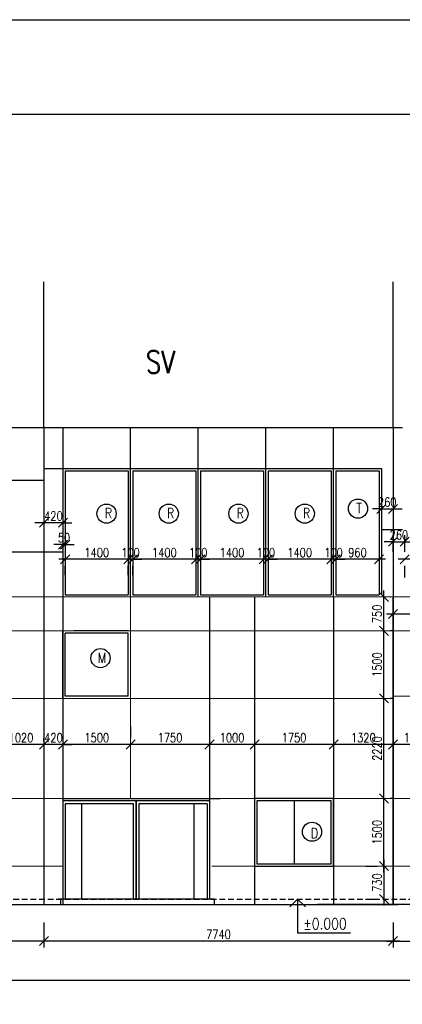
# Model space of a CAD drawing. Header units: millimetres. Extents: x -637441 to -130928, y -380379 to -53767.
# Tile 386 of 390: x -328973 to -320491, y -75924 to -54078. Entities that reach past the tile are written whole.
import ezdxf
from ezdxf.enums import TextEntityAlignment as Align

# ---------------------------------------------------------------- set-up
doc = ezdxf.new("R2010")
doc.units = ezdxf.units.MM
doc.header["$LTSCALE"] = 10
doc.linetypes.add('DASHED', pattern=[19.05, 12.7, -6.35])
for name, color, linetype, lineweight in [('CKKOTY', 7, 'Continuous', 25), ('CKSTENY_SRAF', 1, 'Continuous', 18), ('CKTEXTY_MALE', 7, 'Continuous', 25), ('CKTEXTY_STREDNI', 6, 'Continuous', 50)]:
    doc.layers.add(name, color=color, linetype=linetype, lineweight=lineweight)
doc.layers.add('SLABE', color=7, linetype='Continuous')
doc.layers.add('SLABĚ', color=7, linetype='Continuous')
doc.styles.get("Standard").update_dxf_attribs({"font": 'simplex.shx', "width": 0.8})
doc.dimstyles.new('Cadkon', dxfattribs={"dimscale": 80, "dimtxt": 2.5, "dimasz": 2.5, "dimexe": 1.768, "dimexo": 5, "dimtad": 1, "dimrnd": 1, "dimtxsty": 'Standard', "dimblk1": 'OBLIQUE', "dimblk2": 'OBLIQUE', "dimsah": 1, "dimcen": 2.5, "dimdle": 1.8, "dimadec": 0, "dimazin": 0, "dimtfac": 1, "dimtix": 1, "dimtmove": 2, "dimatfit": 3, "dimfxl": 1, "dimarcsym": 0})

# ---------------------------------------------------------------- blocks, each defined once
blk = doc.blocks.new('_OBLIQUE')
at = {"color": 0, "linetype": 'ByBlock'}
blk.add_line((-0.5, -0.5), (0.5, 0.5), dxfattribs=at)
blk = doc.blocks.new('*D1304')
at = {"layer": 'CKKOTY', "color": 0, "lineweight": -2}
for p, q in [((-320899, -73002), (-320899, -71214)), ((-320688, -71358), (-320757, -71358)), ((-321299, -72858), (-321040, -72858))]:
    blk.add_line(p, q, dxfattribs=at)
at = {"layer": 'DEFPOINTS', "color": 0}
for p in [(-321088, -71358), (-320899, -71358), (-320899, -72858)]:
    blk.add_point(p, dxfattribs=at)
at = {"layer": 'CKKOTY', "color": 0, "lineweight": -2, "xscale": 200, "yscale": 200, "zscale": 200}
for p, rotation in [((-320899, -71358), 90), ((-320899, -72858), 270)]:
    blk.add_blockref('_OBLIQUE', p, dxfattribs=dict(at, rotation=rotation))
at = {"layer": 'CKKOTY', "color": 0, "insert": (-321049, -72108), "char_height": 200, "attachment_point": 5, "rotation": 90}
blk.add_mtext('1500', dxfattribs=at)
blk = doc.blocks.new('*D1305')
at = {"layer": 'CKKOTY', "color": 0, "lineweight": -2}
for p, q in [((-320899, -71502), (-320899, -68994)), ((-320688, -69138), (-320757, -69138)), ((-320688, -71358), (-320757, -71358))]:
    blk.add_line(p, q, dxfattribs=at)
at = {"layer": 'DEFPOINTS', "color": 0}
for p in [(-321088, -69138), (-320899, -69138), (-321088, -71358)]:
    blk.add_point(p, dxfattribs=at)
at = {"layer": 'CKKOTY', "color": 0, "lineweight": -2, "xscale": 200, "yscale": 200, "zscale": 200}
for p, rotation in [((-320899, -69138), 90), ((-320899, -71358), 270)]:
    blk.add_blockref('_OBLIQUE', p, dxfattribs=dict(at, rotation=rotation))
at = {"layer": 'CKKOTY', "color": 0, "insert": (-321049, -70248), "char_height": 200, "attachment_point": 5, "rotation": 90}
blk.add_mtext('2220', dxfattribs=at)
blk = doc.blocks.new('*D1306')
at = {"layer": 'CKKOTY', "color": 0, "lineweight": -2}
for p, q in [((-320899, -69282), (-320899, -67494)), ((-320688, -67638), (-320757, -67638)), ((-320688, -69138), (-320757, -69138))]:
    blk.add_line(p, q, dxfattribs=at)
at = {"layer": 'DEFPOINTS', "color": 0}
for p in [(-321088, -67638), (-320899, -67638), (-321088, -69138)]:
    blk.add_point(p, dxfattribs=at)
at = {"layer": 'CKKOTY', "color": 0, "lineweight": -2, "xscale": 200, "yscale": 200, "zscale": 200}
for p, rotation in [((-320899, -67638), 90), ((-320899, -69138), 270)]:
    blk.add_blockref('_OBLIQUE', p, dxfattribs=dict(at, rotation=rotation))
at = {"layer": 'CKKOTY', "color": 0, "insert": (-321049, -68388), "char_height": 200, "attachment_point": 5, "rotation": 90}
blk.add_mtext('1500', dxfattribs=at)
blk = doc.blocks.new('*D1314')
at = {"layer": 'CKKOTY', "color": 0, "lineweight": -2}
for p, q in [((-320695, -69760), (-320695, -70018)), ((-319675, -69798), (-319675, -70018)), ((-319531, -70160), (-320839, -70160))]:
    blk.add_line(p, q, dxfattribs=at)
at = {"layer": 'DEFPOINTS', "color": 0}
for p in [(-320695, -70160), (-320695, -70160), (-319675, -70198)]:
    blk.add_point(p, dxfattribs=at)
at = {"layer": 'CKKOTY', "color": 0, "lineweight": -2, "xscale": 200, "yscale": 200, "zscale": 200, "rotation": 180}
blk.add_blockref('_OBLIQUE', (-320695, -70160), dxfattribs=at)
at = {"layer": 'CKKOTY', "color": 0, "lineweight": -2, "xscale": 200, "yscale": 200, "zscale": 200}
blk.add_blockref('_OBLIQUE', (-319675, -70160), dxfattribs=at)
at = {"layer": 'CKKOTY', "color": 0, "insert": (-320185, -70010), "char_height": 200, "attachment_point": 5}
blk.add_mtext('1020', dxfattribs=at)
blk = doc.blocks.new('*D1328')
at = {"layer": 'CKTEXTY_MALE', "color": 0, "lineweight": -2}
for p, q in [((-320695, -74108), (-320695, -74663)), ((-309005, -74108), (-309005, -74663)), ((-320839, -74522), (-308861, -74522))]:
    blk.add_line(p, q, dxfattribs=at)
at = {"layer": 'DEFPOINTS', "color": 0}
for p in [(-320695, -73708), (-309005, -73708), (-309005, -74522)]:
    blk.add_point(p, dxfattribs=at)
at = {"layer": 'CKTEXTY_MALE', "color": 0, "lineweight": -2, "xscale": 200, "yscale": 200, "zscale": 200, "rotation": 180}
blk.add_blockref('_OBLIQUE', (-320695, -74522), dxfattribs=at)
at = {"layer": 'CKTEXTY_MALE', "color": 0, "lineweight": -2, "xscale": 200, "yscale": 200, "zscale": 200}
blk.add_blockref('_OBLIQUE', (-309005, -74522), dxfattribs=at)
at = {"layer": 'CKTEXTY_MALE', "color": 0, "insert": (-314850, -74372), "char_height": 200, "attachment_point": 5}
blk.add_mtext('11690', dxfattribs=at)
blk = doc.blocks.new('*D1330')
at = {"layer": 'CKTEXTY_MALE', "color": 0, "lineweight": -2}
for p, q in [((-328435, -74108), (-328435, -74663)), ((-320695, -74108), (-320695, -74663)), ((-320551, -74522), (-328579, -74522))]:
    blk.add_line(p, q, dxfattribs=at)
at = {"layer": 'DEFPOINTS', "color": 0}
for p in [(-328435, -73708), (-320695, -73708), (-328435, -74522)]:
    blk.add_point(p, dxfattribs=at)
at = {"layer": 'CKTEXTY_MALE', "color": 0, "lineweight": -2, "xscale": 200, "yscale": 200, "zscale": 200, "rotation": 180}
blk.add_blockref('_OBLIQUE', (-328435, -74522), dxfattribs=at)
at = {"layer": 'CKTEXTY_MALE', "color": 0, "lineweight": -2, "xscale": 200, "yscale": 200, "zscale": 200}
blk.add_blockref('_OBLIQUE', (-320695, -74522), dxfattribs=at)
at = {"layer": 'CKTEXTY_MALE', "color": 0, "insert": (-324565, -74372), "char_height": 200, "attachment_point": 5}
blk.add_mtext('7740', dxfattribs=at)
blk = doc.blocks.new('*D1331')
at = {"layer": 'CKKOTY', "color": 0, "lineweight": -2}
for p, q in [((-322015, -69760), (-322015, -70018)), ((-320695, -69760), (-320695, -70018)), ((-320551, -70160), (-322159, -70160))]:
    blk.add_line(p, q, dxfattribs=at)
at = {"layer": 'DEFPOINTS', "color": 0}
for p in [(-322015, -70160), (-322015, -70160), (-320695, -70160)]:
    blk.add_point(p, dxfattribs=at)
at = {"layer": 'CKKOTY', "color": 0, "lineweight": -2, "xscale": 200, "yscale": 200, "zscale": 200, "rotation": 180}
blk.add_blockref('_OBLIQUE', (-322015, -70160), dxfattribs=at)
at = {"layer": 'CKKOTY', "color": 0, "lineweight": -2, "xscale": 200, "yscale": 200, "zscale": 200}
blk.add_blockref('_OBLIQUE', (-320695, -70160), dxfattribs=at)
at = {"layer": 'CKKOTY', "color": 0, "insert": (-321355, -70010), "char_height": 200, "attachment_point": 5}
blk.add_mtext('1320', dxfattribs=at)
blk = doc.blocks.new('*D1332')
at = {"layer": 'CKKOTY', "color": 0, "lineweight": -2}
for p, q in [((-323765, -69760), (-323765, -70018)), ((-322015, -69760), (-322015, -70018)), ((-321871, -70160), (-323909, -70160))]:
    blk.add_line(p, q, dxfattribs=at)
at = {"layer": 'DEFPOINTS', "color": 0}
for p in [(-323765, -70160), (-323765, -70160), (-322015, -70160)]:
    blk.add_point(p, dxfattribs=at)
at = {"layer": 'CKKOTY', "color": 0, "lineweight": -2, "xscale": 200, "yscale": 200, "zscale": 200, "rotation": 180}
blk.add_blockref('_OBLIQUE', (-323765, -70160), dxfattribs=at)
at = {"layer": 'CKKOTY', "color": 0, "lineweight": -2, "xscale": 200, "yscale": 200, "zscale": 200}
blk.add_blockref('_OBLIQUE', (-322015, -70160), dxfattribs=at)
at = {"layer": 'CKKOTY', "color": 0, "insert": (-322890, -70010), "char_height": 200, "attachment_point": 5}
blk.add_mtext('1750', dxfattribs=at)
blk = doc.blocks.new('*D1333')
at = {"layer": 'CKKOTY', "color": 0, "lineweight": -2}
for p, q in [((-324765, -69760), (-324765, -70018)), ((-323765, -69760), (-323765, -70018)), ((-323621, -70160), (-324909, -70160))]:
    blk.add_line(p, q, dxfattribs=at)
at = {"layer": 'DEFPOINTS', "color": 0}
for p in [(-324765, -70160), (-324765, -70160), (-323765, -70160)]:
    blk.add_point(p, dxfattribs=at)
at = {"layer": 'CKKOTY', "color": 0, "lineweight": -2, "xscale": 200, "yscale": 200, "zscale": 200, "rotation": 180}
blk.add_blockref('_OBLIQUE', (-324765, -70160), dxfattribs=at)
at = {"layer": 'CKKOTY', "color": 0, "lineweight": -2, "xscale": 200, "yscale": 200, "zscale": 200}
blk.add_blockref('_OBLIQUE', (-323765, -70160), dxfattribs=at)
at = {"layer": 'CKKOTY', "color": 0, "insert": (-324265, -70010), "char_height": 200, "attachment_point": 5}
blk.add_mtext('1000', dxfattribs=at)
blk = doc.blocks.new('*D1334')
at = {"layer": 'CKKOTY', "color": 0, "lineweight": -2}
for p, q in [((-326515, -69760), (-326515, -70018)), ((-324765, -69760), (-324765, -70018)), ((-324621, -70160), (-326659, -70160))]:
    blk.add_line(p, q, dxfattribs=at)
at = {"layer": 'DEFPOINTS', "color": 0}
for p in [(-326515, -70160), (-326515, -70160), (-324765, -70160)]:
    blk.add_point(p, dxfattribs=at)
at = {"layer": 'CKKOTY', "color": 0, "lineweight": -2, "xscale": 200, "yscale": 200, "zscale": 200, "rotation": 180}
blk.add_blockref('_OBLIQUE', (-326515, -70160), dxfattribs=at)
at = {"layer": 'CKKOTY', "color": 0, "lineweight": -2, "xscale": 200, "yscale": 200, "zscale": 200}
blk.add_blockref('_OBLIQUE', (-324765, -70160), dxfattribs=at)
at = {"layer": 'CKKOTY', "color": 0, "insert": (-325640, -70010), "char_height": 200, "attachment_point": 5}
blk.add_mtext('1750', dxfattribs=at)
blk = doc.blocks.new('*D1335')
at = {"layer": 'CKKOTY', "color": 0, "lineweight": -2}
for p, q in [((-328015, -69760), (-328015, -70018)), ((-326515, -69760), (-326515, -70018)), ((-326371, -70160), (-328159, -70160))]:
    blk.add_line(p, q, dxfattribs=at)
at = {"layer": 'DEFPOINTS', "color": 0}
for p in [(-328015, -70160), (-328015, -70160), (-326515, -70160)]:
    blk.add_point(p, dxfattribs=at)
at = {"layer": 'CKKOTY', "color": 0, "lineweight": -2, "xscale": 200, "yscale": 200, "zscale": 200, "rotation": 180}
blk.add_blockref('_OBLIQUE', (-328015, -70160), dxfattribs=at)
at = {"layer": 'CKKOTY', "color": 0, "lineweight": -2, "xscale": 200, "yscale": 200, "zscale": 200}
blk.add_blockref('_OBLIQUE', (-326515, -70160), dxfattribs=at)
at = {"layer": 'CKKOTY', "color": 0, "insert": (-327265, -70010), "char_height": 200, "attachment_point": 5}
blk.add_mtext('1500', dxfattribs=at)
blk = doc.blocks.new('*D1336')
at = {"layer": 'CKKOTY', "color": 0, "lineweight": -2}
for p, q in [((-328435, -69760), (-328435, -70018)), ((-328015, -69760), (-328015, -70018)), ((-328435, -70160), (-328635, -70160)), ((-328015, -70160), (-328435, -70160)), ((-328015, -70160), (-327815, -70160))]:
    blk.add_line(p, q, dxfattribs=at)
at = {"layer": 'DEFPOINTS', "color": 0}
for p in [(-328435, -70160), (-328435, -70160), (-328015, -70160)]:
    blk.add_point(p, dxfattribs=at)
at = {"layer": 'CKKOTY', "color": 0, "lineweight": -2, "xscale": 200, "yscale": 200, "zscale": 200}
blk.add_blockref('_OBLIQUE', (-328435, -70160), dxfattribs=at)
at = {"layer": 'CKKOTY', "color": 0, "lineweight": -2, "xscale": 200, "yscale": 200, "zscale": 200, "rotation": 180}
blk.add_blockref('_OBLIQUE', (-328015, -70160), dxfattribs=at)
at = {"layer": 'CKKOTY', "color": 0, "insert": (-328225, -70010), "char_height": 200, "attachment_point": 5}
blk.add_mtext('420', dxfattribs=at)
blk = doc.blocks.new('*D1337')
at = {"layer": 'CKKOTY', "color": 0, "lineweight": -2}
for p, q in [((-329455, -70094), (-329455, -70018)), ((-328435, -70094), (-328435, -70018)), ((-328291, -70160), (-329599, -70160))]:
    blk.add_line(p, q, dxfattribs=at)
at = {"layer": 'DEFPOINTS', "color": 0}
for p in [(-329455, -70160), (-329455, -70494), (-328435, -70494)]:
    blk.add_point(p, dxfattribs=at)
at = {"layer": 'CKKOTY', "color": 0, "lineweight": -2, "xscale": 200, "yscale": 200, "zscale": 200, "rotation": 180}
blk.add_blockref('_OBLIQUE', (-329455, -70160), dxfattribs=at)
at = {"layer": 'CKKOTY', "color": 0, "lineweight": -2, "xscale": 200, "yscale": 200, "zscale": 200}
blk.add_blockref('_OBLIQUE', (-328435, -70160), dxfattribs=at)
at = {"layer": 'CKKOTY', "color": 0, "insert": (-328945, -70010), "char_height": 200, "attachment_point": 5}
blk.add_mtext('1020', dxfattribs=at)
blk = doc.blocks.new('kacenad1')
at = {"color": 0, "linetype": 'ByBlock', "lineweight": -2}
for points in [[(-7.07, -7.07), (0, 0), (7.07, -7.07)], [(0, 0), (0, -30), (46.9, -30)]]:
    blk.add_lwpolyline(points, dxfattribs=at)
at = {"color": 0, "linetype": 'ByBlock', "lineweight": -2, "width": 0.8}
blk.add_attdef('HEIGHT', text='', height=10, dxfattribs=at).set_placement((5, -30), align=Align.BOTTOM_LEFT)
blk.add_attdef('OZN', text='', height=10, dxfattribs=at).set_placement((5.03, -33.33), align=Align.TOP_LEFT)
blk = doc.blocks.new('*D1340')
at = {"layer": 'CKKOTY', "color": 0, "lineweight": -2}
for p, q in [((-320899, -72714), (-320899, -73732)), ((-321299, -72858), (-321040, -72858)), ((-321299, -73588), (-321040, -73588))]:
    blk.add_line(p, q, dxfattribs=at)
at = {"layer": 'DEFPOINTS', "color": 0}
for p in [(-320899, -72858), (-320899, -73588), (-320899, -73588)]:
    blk.add_point(p, dxfattribs=at)
at = {"layer": 'CKKOTY', "color": 0, "lineweight": -2, "xscale": 200, "yscale": 200, "zscale": 200}
for p, rotation in [((-320899, -72858), 90), ((-320899, -73588), 270)]:
    blk.add_blockref('_OBLIQUE', p, dxfattribs=dict(at, rotation=rotation))
at = {"layer": 'CKKOTY', "color": 0, "insert": (-321049, -73223), "char_height": 200, "attachment_point": 5, "rotation": 90}
blk.add_mtext('730', dxfattribs=at)
blk = doc.blocks.new('*D1343')
at = {"layer": 'CKKOTY', "color": 0, "lineweight": -2}
for p, q in [((-320899, -67782), (-320899, -66744)), ((-320754, -66888), (-320757, -66888)), ((-320754, -67638), (-320757, -67638))]:
    blk.add_line(p, q, dxfattribs=at)
at = {"layer": 'DEFPOINTS', "color": 0}
for p in [(-321154, -66888), (-320899, -66888), (-321154, -67638)]:
    blk.add_point(p, dxfattribs=at)
at = {"layer": 'CKKOTY', "color": 0, "lineweight": -2, "xscale": 200, "yscale": 200, "zscale": 200}
for p, rotation in [((-320899, -66888), 90), ((-320899, -67638), 270)]:
    blk.add_blockref('_OBLIQUE', p, dxfattribs=dict(at, rotation=rotation))
at = {"layer": 'CKKOTY', "color": 0, "insert": (-321049, -67263), "char_height": 200, "attachment_point": 5, "rotation": 90}
blk.add_mtext('750', dxfattribs=at)
blk = doc.blocks.new('*D1362')
at = {"layer": 'CKKOTY', "color": 0, "lineweight": -2}
for p, q in [((-319275, -65651), (-319275, -65910)), ((-319131, -66051), (-320579, -66051)), ((-320435, -66451), (-320435, -66193))]:
    blk.add_line(p, q, dxfattribs=at)
at = {"layer": 'DEFPOINTS', "color": 0}
for p in [(-320435, -66051), (-320435, -66051), (-319275, -66051)]:
    blk.add_point(p, dxfattribs=at)
at = {"layer": 'CKKOTY', "color": 0, "lineweight": -2, "xscale": 200, "yscale": 200, "zscale": 200, "rotation": 180}
blk.add_blockref('_OBLIQUE', (-320435, -66051), dxfattribs=at)
at = {"layer": 'CKKOTY', "color": 0, "lineweight": -2, "xscale": 200, "yscale": 200, "zscale": 200}
blk.add_blockref('_OBLIQUE', (-319275, -66051), dxfattribs=at)
at = {"layer": 'CKKOTY', "color": 0, "insert": (-319855, -65901), "char_height": 200, "attachment_point": 5}
blk.add_mtext('1160', dxfattribs=at)
blk = doc.blocks.new('*D1365')
at = {"layer": 'CKKOTY', "color": 0, "lineweight": -2}
for p, q in [((-320695, -66867), (-320695, -67126)), ((-309005, -66910), (-309005, -67126)), ((-308861, -67267), (-320839, -67267))]:
    blk.add_line(p, q, dxfattribs=at)
at = {"layer": 'DEFPOINTS', "color": 0}
for p in [(-320695, -67267), (-320695, -67267), (-309005, -67310)]:
    blk.add_point(p, dxfattribs=at)
at = {"layer": 'CKKOTY', "color": 0, "lineweight": -2, "xscale": 200, "yscale": 200, "zscale": 200, "rotation": 180}
blk.add_blockref('_OBLIQUE', (-320695, -67267), dxfattribs=at)
at = {"layer": 'CKKOTY', "color": 0, "lineweight": -2, "xscale": 200, "yscale": 200, "zscale": 200}
blk.add_blockref('_OBLIQUE', (-309005, -67267), dxfattribs=at)
at = {"layer": 'CKKOTY', "color": 0, "insert": (-314850, -67117), "char_height": 200, "attachment_point": 5}
blk.add_mtext('11690', dxfattribs=at)
blk = doc.blocks.new('*D1366')
at = {"layer": 'CKKOTY', "color": 0, "lineweight": -2}
for p, q in [((-320695, -65888), (-320695, -65519)), ((-320435, -65888), (-320435, -65519)), ((-320695, -65661), (-320895, -65661)), ((-320695, -65661), (-320435, -65661)), ((-320435, -65661), (-320235, -65661))]:
    blk.add_line(p, q, dxfattribs=at)
at = {"layer": 'DEFPOINTS', "color": 0}
for p in [(-320435, -65661), (-320695, -66288), (-320435, -66288)]:
    blk.add_point(p, dxfattribs=at)
at = {"layer": 'CKKOTY', "color": 0, "lineweight": -2, "xscale": 200, "yscale": 200, "zscale": 200}
blk.add_blockref('_OBLIQUE', (-320695, -65661), dxfattribs=at)
at = {"layer": 'CKKOTY', "color": 0, "lineweight": -2, "xscale": 200, "yscale": 200, "zscale": 200, "rotation": 180}
blk.add_blockref('_OBLIQUE', (-320435, -65661), dxfattribs=at)
at = {"layer": 'CKKOTY', "color": 0, "insert": (-320565, -65511), "char_height": 200, "attachment_point": 5}
blk.add_mtext('260', dxfattribs=at)
blk = doc.blocks.new('*D1367')
at = {"layer": 'CKKOTY', "color": 0, "lineweight": -2}
for p, q in [((-320955, -64532), (-320955, -64791)), ((-320695, -64532), (-320695, -64791)), ((-320955, -64932), (-321155, -64932)), ((-320955, -64932), (-320695, -64932)), ((-320695, -64932), (-320495, -64932))]:
    blk.add_line(p, q, dxfattribs=at)
at = {"layer": 'DEFPOINTS', "color": 0}
for p in [(-320955, -64932), (-320695, -64932), (-320695, -64932)]:
    blk.add_point(p, dxfattribs=at)
at = {"layer": 'CKKOTY', "color": 0, "lineweight": -2, "xscale": 200, "yscale": 200, "zscale": 200}
blk.add_blockref('_OBLIQUE', (-320955, -64932), dxfattribs=at)
at = {"layer": 'CKKOTY', "color": 0, "lineweight": -2, "xscale": 200, "yscale": 200, "zscale": 200, "rotation": 180}
blk.add_blockref('_OBLIQUE', (-320695, -64932), dxfattribs=at)
at = {"layer": 'CKKOTY', "color": 0, "insert": (-320825, -64782), "char_height": 200, "attachment_point": 5}
blk.add_mtext('260', dxfattribs=at)
blk = doc.blocks.new('*D1368')
at = {"layer": 'CKKOTY', "color": 0, "lineweight": -2}
for p, q in [((-321965, -65651), (-321965, -65910)), ((-321005, -65651), (-321005, -65910)), ((-320861, -66051), (-322109, -66051))]:
    blk.add_line(p, q, dxfattribs=at)
at = {"layer": 'DEFPOINTS', "color": 0}
for p in [(-321965, -66051), (-321965, -66051), (-321005, -66051)]:
    blk.add_point(p, dxfattribs=at)
at = {"layer": 'CKKOTY', "color": 0, "lineweight": -2, "xscale": 200, "yscale": 200, "zscale": 200, "rotation": 180}
blk.add_blockref('_OBLIQUE', (-321965, -66051), dxfattribs=at)
at = {"layer": 'CKKOTY', "color": 0, "lineweight": -2, "xscale": 200, "yscale": 200, "zscale": 200}
blk.add_blockref('_OBLIQUE', (-321005, -66051), dxfattribs=at)
at = {"layer": 'CKKOTY', "color": 0, "insert": (-321485, -65901), "char_height": 200, "attachment_point": 5}
blk.add_mtext('960', dxfattribs=at)
blk = doc.blocks.new('*D1369')
at = {"layer": 'CKKOTY', "color": 0, "lineweight": -2}
for p, q in [((-322065, -65651), (-322065, -65910)), ((-321965, -65651), (-321965, -65910)), ((-322065, -66051), (-322265, -66051)), ((-321965, -66051), (-322065, -66051)), ((-321965, -66051), (-321765, -66051))]:
    blk.add_line(p, q, dxfattribs=at)
at = {"layer": 'DEFPOINTS', "color": 0}
for p in [(-322065, -66051), (-322065, -66051), (-321965, -66051)]:
    blk.add_point(p, dxfattribs=at)
at = {"layer": 'CKKOTY', "color": 0, "lineweight": -2, "xscale": 200, "yscale": 200, "zscale": 200}
blk.add_blockref('_OBLIQUE', (-322065, -66051), dxfattribs=at)
at = {"layer": 'CKKOTY', "color": 0, "lineweight": -2, "xscale": 200, "yscale": 200, "zscale": 200, "rotation": 180}
blk.add_blockref('_OBLIQUE', (-321965, -66051), dxfattribs=at)
at = {"layer": 'CKKOTY', "color": 0, "insert": (-322015, -65901), "char_height": 200, "attachment_point": 5}
blk.add_mtext('100', dxfattribs=at)
blk = doc.blocks.new('*D1370')
at = {"layer": 'CKKOTY', "color": 0, "lineweight": -2}
for p, q in [((-323465, -65651), (-323465, -65910)), ((-322065, -65651), (-322065, -65910)), ((-321921, -66051), (-323609, -66051))]:
    blk.add_line(p, q, dxfattribs=at)
at = {"layer": 'DEFPOINTS', "color": 0}
for p in [(-323465, -66051), (-323465, -66051), (-322065, -66051)]:
    blk.add_point(p, dxfattribs=at)
at = {"layer": 'CKKOTY', "color": 0, "lineweight": -2, "xscale": 200, "yscale": 200, "zscale": 200, "rotation": 180}
blk.add_blockref('_OBLIQUE', (-323465, -66051), dxfattribs=at)
at = {"layer": 'CKKOTY', "color": 0, "lineweight": -2, "xscale": 200, "yscale": 200, "zscale": 200}
blk.add_blockref('_OBLIQUE', (-322065, -66051), dxfattribs=at)
at = {"layer": 'CKKOTY', "color": 0, "insert": (-322765, -65901), "char_height": 200, "attachment_point": 5}
blk.add_mtext('1400', dxfattribs=at)
blk = doc.blocks.new('*D1371')
at = {"layer": 'CKKOTY', "color": 0, "lineweight": -2}
for p, q in [((-323565, -65651), (-323565, -65910)), ((-323465, -65651), (-323465, -65910)), ((-323565, -66051), (-323765, -66051)), ((-323465, -66051), (-323565, -66051)), ((-323465, -66051), (-323265, -66051))]:
    blk.add_line(p, q, dxfattribs=at)
at = {"layer": 'DEFPOINTS', "color": 0}
for p in [(-323565, -66051), (-323565, -66051), (-323465, -66051)]:
    blk.add_point(p, dxfattribs=at)
at = {"layer": 'CKKOTY', "color": 0, "lineweight": -2, "xscale": 200, "yscale": 200, "zscale": 200}
blk.add_blockref('_OBLIQUE', (-323565, -66051), dxfattribs=at)
at = {"layer": 'CKKOTY', "color": 0, "lineweight": -2, "xscale": 200, "yscale": 200, "zscale": 200, "rotation": 180}
blk.add_blockref('_OBLIQUE', (-323465, -66051), dxfattribs=at)
at = {"layer": 'CKKOTY', "color": 0, "insert": (-323515, -65901), "char_height": 200, "attachment_point": 5}
blk.add_mtext('100', dxfattribs=at)
blk = doc.blocks.new('*D1372')
at = {"layer": 'CKKOTY', "color": 0, "lineweight": -2}
for p, q in [((-324965, -65651), (-324965, -65910)), ((-323565, -65651), (-323565, -65910)), ((-323421, -66051), (-325109, -66051))]:
    blk.add_line(p, q, dxfattribs=at)
at = {"layer": 'DEFPOINTS', "color": 0}
for p in [(-324965, -66051), (-324965, -66051), (-323565, -66051)]:
    blk.add_point(p, dxfattribs=at)
at = {"layer": 'CKKOTY', "color": 0, "lineweight": -2, "xscale": 200, "yscale": 200, "zscale": 200, "rotation": 180}
blk.add_blockref('_OBLIQUE', (-324965, -66051), dxfattribs=at)
at = {"layer": 'CKKOTY', "color": 0, "lineweight": -2, "xscale": 200, "yscale": 200, "zscale": 200}
blk.add_blockref('_OBLIQUE', (-323565, -66051), dxfattribs=at)
at = {"layer": 'CKKOTY', "color": 0, "insert": (-324265, -65901), "char_height": 200, "attachment_point": 5}
blk.add_mtext('1400', dxfattribs=at)
blk = doc.blocks.new('*D1373')
at = {"layer": 'CKKOTY', "color": 0, "lineweight": -2}
for p, q in [((-325065, -65651), (-325065, -65910)), ((-324965, -65651), (-324965, -65910)), ((-325065, -66051), (-325265, -66051)), ((-324965, -66051), (-325065, -66051)), ((-324965, -66051), (-324765, -66051))]:
    blk.add_line(p, q, dxfattribs=at)
at = {"layer": 'DEFPOINTS', "color": 0}
for p in [(-325065, -66051), (-325065, -66051), (-324965, -66051)]:
    blk.add_point(p, dxfattribs=at)
at = {"layer": 'CKKOTY', "color": 0, "lineweight": -2, "xscale": 200, "yscale": 200, "zscale": 200}
blk.add_blockref('_OBLIQUE', (-325065, -66051), dxfattribs=at)
at = {"layer": 'CKKOTY', "color": 0, "lineweight": -2, "xscale": 200, "yscale": 200, "zscale": 200, "rotation": 180}
blk.add_blockref('_OBLIQUE', (-324965, -66051), dxfattribs=at)
at = {"layer": 'CKKOTY', "color": 0, "insert": (-325015, -65901), "char_height": 200, "attachment_point": 5}
blk.add_mtext('100', dxfattribs=at)
blk = doc.blocks.new('*D1374')
at = {"layer": 'CKKOTY', "color": 0, "lineweight": -2}
for p, q in [((-325065, -65651), (-325065, -65910)), ((-324921, -66051), (-326609, -66051)), ((-326465, -66401), (-326465, -66193))]:
    blk.add_line(p, q, dxfattribs=at)
at = {"layer": 'DEFPOINTS', "color": 0}
for p in [(-326465, -66001), (-326465, -66051), (-325065, -66051)]:
    blk.add_point(p, dxfattribs=at)
at = {"layer": 'CKKOTY', "color": 0, "lineweight": -2, "xscale": 200, "yscale": 200, "zscale": 200, "rotation": 180}
blk.add_blockref('_OBLIQUE', (-326465, -66051), dxfattribs=at)
at = {"layer": 'CKKOTY', "color": 0, "lineweight": -2, "xscale": 200, "yscale": 200, "zscale": 200}
blk.add_blockref('_OBLIQUE', (-325065, -66051), dxfattribs=at)
at = {"layer": 'CKKOTY', "color": 0, "insert": (-325765, -65901), "char_height": 200, "attachment_point": 5}
blk.add_mtext('1400', dxfattribs=at)
blk = doc.blocks.new('*D1375')
at = {"layer": 'CKKOTY', "color": 0, "lineweight": -2}
for p, q in [((-326565, -66051), (-326765, -66051)), ((-326465, -66051), (-326565, -66051)), ((-326565, -66401), (-326565, -66193)), ((-326465, -66051), (-326265, -66051)), ((-326465, -66401), (-326465, -66193))]:
    blk.add_line(p, q, dxfattribs=at)
at = {"layer": 'DEFPOINTS', "color": 0}
for p in [(-326565, -66001), (-326565, -66051), (-326465, -66001)]:
    blk.add_point(p, dxfattribs=at)
at = {"layer": 'CKKOTY', "color": 0, "lineweight": -2, "xscale": 200, "yscale": 200, "zscale": 200}
blk.add_blockref('_OBLIQUE', (-326565, -66051), dxfattribs=at)
at = {"layer": 'CKKOTY', "color": 0, "lineweight": -2, "xscale": 200, "yscale": 200, "zscale": 200, "rotation": 180}
blk.add_blockref('_OBLIQUE', (-326465, -66051), dxfattribs=at)
at = {"layer": 'CKKOTY', "color": 0, "insert": (-326515, -65901), "char_height": 200, "attachment_point": 5}
blk.add_mtext('100', dxfattribs=at)
blk = doc.blocks.new('*D1376')
at = {"layer": 'CKKOTY', "color": 0, "lineweight": -2}
for p, q in [((-326421, -66051), (-328109, -66051)), ((-327965, -66401), (-327965, -66193)), ((-326565, -66401), (-326565, -66193))]:
    blk.add_line(p, q, dxfattribs=at)
at = {"layer": 'DEFPOINTS', "color": 0}
for p in [(-327965, -66001), (-327965, -66051), (-326565, -66001)]:
    blk.add_point(p, dxfattribs=at)
at = {"layer": 'CKKOTY', "color": 0, "lineweight": -2, "xscale": 200, "yscale": 200, "zscale": 200, "rotation": 180}
blk.add_blockref('_OBLIQUE', (-327965, -66051), dxfattribs=at)
at = {"layer": 'CKKOTY', "color": 0, "lineweight": -2, "xscale": 200, "yscale": 200, "zscale": 200}
blk.add_blockref('_OBLIQUE', (-326565, -66051), dxfattribs=at)
at = {"layer": 'CKKOTY', "color": 0, "insert": (-327265, -65901), "char_height": 200, "attachment_point": 5}
blk.add_mtext('1400', dxfattribs=at)
blk = doc.blocks.new('*D1377')
at = {"layer": 'CKKOTY', "color": 0, "lineweight": -2}
for p, q in [((-328015, -65323), (-328015, -65582)), ((-327965, -65323), (-327965, -65582)), ((-328015, -65723), (-328215, -65723)), ((-327965, -65723), (-328015, -65723)), ((-327965, -65723), (-327765, -65723))]:
    blk.add_line(p, q, dxfattribs=at)
at = {"layer": 'DEFPOINTS', "color": 0}
for p in [(-328015, -65723), (-328015, -65723), (-327965, -65723)]:
    blk.add_point(p, dxfattribs=at)
at = {"layer": 'CKKOTY', "color": 0, "lineweight": -2, "xscale": 200, "yscale": 200, "zscale": 200}
blk.add_blockref('_OBLIQUE', (-328015, -65723), dxfattribs=at)
at = {"layer": 'CKKOTY', "color": 0, "lineweight": -2, "xscale": 200, "yscale": 200, "zscale": 200, "rotation": 180}
blk.add_blockref('_OBLIQUE', (-327965, -65723), dxfattribs=at)
at = {"layer": 'CKKOTY', "color": 0, "insert": (-327990, -65573), "char_height": 200, "attachment_point": 5}
blk.add_mtext('50', dxfattribs=at)
blk = doc.blocks.new('*D1378')
at = {"layer": 'CKKOTY', "color": 0, "lineweight": -2}
for p, q in [((-328435, -64841), (-328435, -65100)), ((-328015, -64841), (-328015, -65100)), ((-328435, -65241), (-328635, -65241)), ((-328015, -65241), (-328435, -65241)), ((-328015, -65241), (-327815, -65241))]:
    blk.add_line(p, q, dxfattribs=at)
at = {"layer": 'DEFPOINTS', "color": 0}
for p in [(-328435, -65241), (-328435, -65241), (-328015, -65241)]:
    blk.add_point(p, dxfattribs=at)
at = {"layer": 'CKKOTY', "color": 0, "lineweight": -2, "xscale": 200, "yscale": 200, "zscale": 200}
blk.add_blockref('_OBLIQUE', (-328435, -65241), dxfattribs=at)
at = {"layer": 'CKKOTY', "color": 0, "lineweight": -2, "xscale": 200, "yscale": 200, "zscale": 200, "rotation": 180}
blk.add_blockref('_OBLIQUE', (-328015, -65241), dxfattribs=at)
at = {"layer": 'CKKOTY', "color": 0, "insert": (-328225, -65091), "char_height": 200, "attachment_point": 5}
blk.add_mtext('420', dxfattribs=at)
blk = doc.blocks.new('*D1394')
at = {"layer": 'CKKOTY', "color": 0, "lineweight": -2}
for p, q in [((-332925, -74108), (-332925, -74663)), ((-328435, -74108), (-328435, -74663)), ((-328291, -74522), (-333069, -74522))]:
    blk.add_line(p, q, dxfattribs=at)
at = {"layer": 'DEFPOINTS', "color": 0}
for p in [(-332925, -73708), (-328435, -73708), (-332925, -74522)]:
    blk.add_point(p, dxfattribs=at)
at = {"layer": 'CKKOTY', "color": 0, "lineweight": -2, "xscale": 200, "yscale": 200, "zscale": 200, "rotation": 180}
blk.add_blockref('_OBLIQUE', (-332925, -74522), dxfattribs=at)
at = {"layer": 'CKKOTY', "color": 0, "lineweight": -2, "xscale": 200, "yscale": 200, "zscale": 200}
blk.add_blockref('_OBLIQUE', (-328435, -74522), dxfattribs=at)
at = {"layer": 'CKKOTY', "color": 0, "insert": (-330680, -74372), "char_height": 200, "attachment_point": 5}
blk.add_mtext('4490', dxfattribs=at)
blk = doc.blocks.new('*D1811')
at = {"layer": 'CKKOTY', "color": 0, "lineweight": -2}
for p, q in [((-332925, -74508), (-332925, -75539)), ((-301815, -74508), (-301815, -75539)), ((-301671, -75398), (-333069, -75398))]:
    blk.add_line(p, q, dxfattribs=at)
at = {"layer": 'DEFPOINTS', "color": 0}
for p in [(-332925, -74108), (-301815, -74108), (-332925, -75398)]:
    blk.add_point(p, dxfattribs=at)
at = {"layer": 'CKKOTY', "color": 0, "lineweight": -2, "xscale": 200, "yscale": 200, "zscale": 200, "rotation": 180}
blk.add_blockref('_OBLIQUE', (-332925, -75398), dxfattribs=at)
at = {"layer": 'CKKOTY', "color": 0, "lineweight": -2, "xscale": 200, "yscale": 200, "zscale": 200}
blk.add_blockref('_OBLIQUE', (-301815, -75398), dxfattribs=at)
at = {"layer": 'CKKOTY', "color": 0, "insert": (-317370, -75248), "char_height": 200, "attachment_point": 5}
blk.add_mtext('31110', dxfattribs=at)

msp = doc.modelspace()

# ---------------------------------------------------------------- linework, layer by layer
at = {"layer": 'CKKOTY', "color": 7}
for p, q in [((-328434.947, -63127.867), (-328434.947, -59896.409)), ((-320694.947, -63126.947), (-320694.947, -59895.489)), ((-327964.947, -64087.867), (-326564.947, -64087.867)), ((-326464.947, -64087.867), (-325064.947, -64087.867)), ((-324964.947, -64087.867), (-323564.947, -64087.867)), ((-323464.947, -64087.867), (-322064.947, -64087.867)), ((-321964.947, -64087.867), (-321004.947, -64087.867)), ((-325114.055, -71479.927), (-325114.055, -73589.005))]:
    msp.add_line(p, q, dxfattribs=at)
at = {"layer": 'CKKOTY', "color": 6}
for p, q in [((-332924.947, -63127.867), (-320486.709, -63127.867)), ((-326514.947, -66887.867), (-326514.947, -63127.867)), ((-325014.947, -66887.867), (-325014.947, -63127.867)), ((-323514.947, -66887.867), (-323514.947, -63127.867)), ((-322014.947, -66887.867), (-322014.947, -63127.867)), ((-328434.947, -64037.867), (-320954.947, -64037.867)), ((-332924.947, -64294.065), (-328434.947, -64294.065)), ((-320694.947, -67638.006), (-320694.947, -66896.167)), ((-320694.947, -73587.867), (-320694.947, -67638.006)), ((-324664.947, -73589.006), (-328114.947, -73589.006)), ((-320694.947, -73707.867), (-320694.947, -73587.867))]:
    msp.add_line(p, q, dxfattribs=at)
at = {"layer": 'CKKOTY'}
for p, q in [((-328014.947, -69137.867), (-328014.947, -67637.867)), ((-326564.947, -67687.867), (-327964.947, -67687.867)), ((-327964.947, -69087.867), (-327964.947, -67687.867)), ((-326559.947, -67637.867), (-327774.947, -67637.867)), ((-326564.947, -69087.867), (-326564.947, -67687.867)), ((-326564.947, -69087.867), (-327964.947, -69087.867)), ((-322889.947, -71407.867), (-322889.947, -72807.867))]:
    msp.add_line(p, q, dxfattribs=at)
for points in [[(-322014.947, -71357.867), (-323764.947, -71357.867), (-323764.947, -72857.867), (-322014.947, -72857.867)], [(-322064.947, -71407.867), (-323714.947, -71407.867), (-323714.947, -72807.867), (-322064.947, -72807.867)]]:
    msp.add_lwpolyline(points, close=True, dxfattribs=at)
at = {"layer": 'CKSTENY_SRAF', "color": 6}
for p, q in [((-332924.947, -66886.947), (-300634.062, -66886.947)), ((-326514.947, -66896.027), (-326514.947, -71357.867)), ((-332924.947, -67637.867), (-320694.947, -67637.867)), ((-309004.947, -67637.867), (-320694.947, -67638.006)), ((-319674.947, -67638.006), (-320694.947, -67638.006)), ((-332924.947, -69137.867), (-320694.947, -69137.867)), ((-319674.947, -69088.006), (-320694.947, -69088.006)), ((-328029.947, -71357.867), (-332924.947, -71357.867)), ((-324529.947, -71357.867), (-320649.947, -71357.867)), ((-319674.947, -71357.867), (-320694.947, -71357.867)), ((-328029.947, -72857.867), (-332924.947, -72857.867)), ((-319674.947, -72857.867), (-324714.947, -72857.867))]:
    msp.add_line(p, q, dxfattribs=at)
at = {"layer": 'CKSTENY_SRAF', "color": 7}
msp.add_line((-328029.947, -71357.867), (-328029.947, -71357.867), dxfattribs=at)
msp.add_lwpolyline([(-328014.947, -67637.867), (-326514.947, -67637.867), (-326514.947, -69137.867), (-328014.947, -69137.867)], close=True, dxfattribs=at)
at = {"layer": 'CKTEXTY_MALE'}
for p, q in [((-327964.947, -64087.867), (-327964.947, -66837.867)), ((-326564.947, -64087.867), (-326564.947, -66837.867)), ((-326464.947, -64087.867), (-326464.947, -66837.867)), ((-325064.947, -64087.867), (-325064.947, -66837.867)), ((-324964.947, -64087.867), (-324964.947, -66837.867)), ((-323564.947, -64087.867), (-323564.947, -66837.867)), ((-323464.947, -64087.867), (-323464.947, -66837.867)), ((-322064.947, -64087.867), (-322064.947, -66837.867)), ((-321964.947, -64087.867), (-321964.947, -66837.867)), ((-326389.947, -72368.645), (-326389.947, -71407.867))]:
    msp.add_line(p, q, dxfattribs=at)
at = {"layer": 'CKTEXTY_MALE', "color": 6}
for p, q in [((-320954.947, -65387.867), (-320486.709, -65387.867)), ((-332924.947, -65887.867), (-328014.947, -65887.867))]:
    msp.add_line(p, q, dxfattribs=at)
at = {"layer": 'CKTEXTY_MALE', "color": 7}
for p, q in [((-327964.947, -66837.867), (-326564.947, -66837.867)), ((-326464.947, -66837.867), (-325064.947, -66837.867)), ((-324964.947, -66837.867), (-323564.947, -66837.867)), ((-323464.947, -66837.867), (-322064.947, -66837.867)), ((-321964.947, -66837.867), (-321004.947, -66837.867)), ((-324764.947, -71407.867), (-328014.947, -71407.867))]:
    msp.add_line(p, q, dxfattribs=at)
at = {"layer": 'CKTEXTY_MALE'}
msp.add_lwpolyline([(-634601.617, -54078.397), (-291719.074, -54078.397), (-291719.074, -380378.814), (-634601.617, -380378.814)], close=True, dxfattribs=at)
at = {"layer": 'CKTEXTY_MALE', "color": 7}
msp.add_lwpolyline([(-344169.482, -85878.496), (-295332.734, -85878.496), (-295332.734, -56178.496), (-344169.482, -56178.496)], close=True, dxfattribs=at)
at = {"layer": 'CKTEXTY_MALE'}
for centre in [(-327046.749, -65037.065), (-325668.593, -65037.065), (-324123.387, -65037.065), (-322652.846, -65037.065), (-321472.16, -64926.192), (-327181.683, -68243.412), (-322491.234, -72095.375)]:
    msp.add_circle(centre, 212.778, dxfattribs=at)
at = {"layer": 'SLABE', "color": 6, "linetype": 'Continuous'}
for p, q in [((-328434.947, -63126.947), (-328434.947, -73707.867)), ((-328014.947, -63126.947), (-328014.947, -73707.867)), ((-320694.947, -63126.947), (-320694.947, -73707.867)), ((-320954.947, -64037.867), (-320954.947, -66837.867)), ((-324764.947, -66896.027), (-324764.947, -73589.006)), ((-323764.947, -66896.027), (-323764.947, -73707.867)), ((-322014.947, -66896.027), (-322014.947, -73707.867)), ((-328064.947, -73589.006), (-328064.947, -73707.867)), ((-324664.947, -73589.006), (-324664.947, -73707.867))]:
    msp.add_line(p, q, dxfattribs=at)
at = {"layer": 'SLABE', "color": 7, "linetype": 'Continuous'}
for p, q in [((-321004.947, -64087.867), (-321004.947, -66837.867)), ((-327964.947, -71479.927), (-327964.947, -73589.006)), ((-324814.947, -71479.927), (-324814.947, -73589.006))]:
    msp.add_line(p, q, dxfattribs=at)
at = {"layer": 'SLABĚ', "color": 6}
for p, q in [((-328029.947, -71357.867), (-324529.947, -71357.867)), ((-332924.947, -73707.867), (-326280.636, -73707.867)), ((-329537.084, -73707.867), (-320580.256, -73707.867)), ((-329537.084, -73707.867), (-320580.256, -73707.867)), ((-307903.333, -73707.867), (-322369.259, -73707.867)), ((-307903.333, -73707.867), (-322369.259, -73707.867))]:
    msp.add_line(p, q, dxfattribs=at)
at = {"layer": 'SLABĚ'}
for p, q in [((-326389.947, -73589.006), (-326389.947, -71419.927)), ((-326389.947, -71419.927), (-326389.947, -73589.006)), ((-326449.947, -71479.927), (-327964.947, -71479.927)), ((-327602.694, -71479.927), (-327602.696, -73589.005)), ((-326449.949, -73589.005), (-326449.947, -71479.927)), ((-326329.947, -71479.927), (-326329.949, -73589.005)), ((-324814.947, -71479.927), (-326329.947, -71479.927))]:
    msp.add_line(p, q, dxfattribs=at)
at = {"layer": 'SLABĚ', "color": 7, "linetype": 'DASHED'}
msp.add_line((-332924.947, -73587.867), (-304884.947, -73587.867), dxfattribs=at)

# ---------------------------------------------------------------- block references
at = {"layer": 'CKKOTY', "xscale": 25, "yscale": 25, "zscale": 25}
msp.add_blockref('kacenad1', (-322810.612, -73587.867), dxfattribs=at).add_auto_attribs({'HEIGHT': '%%p0.000'})

# ---------------------------------------------------------------- texts
at = {"layer": 'CKTEXTY_MALE', "width": 0.8}
for s, p in [('T', (-321511.068, -65027.488)), ('R', (-327085.657, -65138.361)), ('R', (-325707.502, -65138.361)), ('R', (-324162.296, -65138.361)), ('R', (-322691.754, -65138.361)), ('M', (-327238.788, -68349.77)), ('D', (-322518.54, -72239.851))]:
    msp.add_text(s, height=225, dxfattribs=at).set_placement(p)
at = {"layer": 'CKTEXTY_STREDNI', "color": 7, "width": 0.8}
msp.add_text('SV', height=500, dxfattribs=at).set_placement((-326177.391, -61921.973))

# ---------------------------------------------------------------- dimensions: what is measured, and where the dimension line sits
at = {"layer": 'CKKOTY'}
for base, p1, p2, picture, middle in [((-320694.947, -64932.448), (-320954.947, -64932.448), (-320694.947, -64932.448), '*D1367', (-320824.947, -64782.448)), ((-328434.947, -65240.984), (-328014.947, -65240.984), (-328434.947, -65240.984), '*D1378', (-328224.947, -65090.984)), ((-328014.947, -65723.34), (-327964.947, -65723.34), (-328014.947, -65723.34), '*D1377', (-327989.947, -65573.34)), ((-320434.709, -65660.727), (-320694.947, -66287.797), (-320434.709, -66287.797), '*D1366', (-320564.828, -65510.727)), ((-326464.947, -66051.332), (-325064.947, -66051.332), (-326464.947, -66001.332), '*D1374', (-325764.947, -65901.332)), ((-325064.947, -66051.332), (-324964.947, -66051.332), (-325064.947, -66051.332), '*D1373', (-325014.947, -65901.332)), ((-324964.947, -66051.332), (-323564.947, -66051.332), (-324964.947, -66051.332), '*D1372', (-324264.947, -65901.332)), ((-323564.947, -66051.332), (-323464.947, -66051.332), (-323564.947, -66051.332), '*D1371', (-323514.947, -65901.332)), ((-323464.947, -66051.332), (-322064.947, -66051.332), (-323464.947, -66051.332), '*D1370', (-322764.947, -65901.332)), ((-322064.947, -66051.332), (-321964.947, -66051.332), (-322064.947, -66051.332), '*D1369', (-322014.947, -65901.332)), ((-321964.947, -66051.332), (-321004.947, -66051.332), (-321964.947, -66051.332), '*D1368', (-321484.947, -65901.332)), ((-320434.709, -66051.098), (-319274.709, -66051.098), (-320434.709, -66051.098), '*D1362', (-319854.709, -65901.098)), ((-327964.947, -66051.332), (-326564.947, -66001.332), (-327964.947, -66001.332), '*D1376', (-327264.947, -65901.332)), ((-326564.947, -66051.332), (-326464.947, -66001.332), (-326564.947, -66001.332), '*D1375', (-326514.947, -65901.332)), ((-320694.947, -67267.087), (-309004.947, -67310.045), (-320694.947, -67267.087), '*D1365', (-314849.947, -67117.087)), ((-329454.947, -70159.767), (-328434.947, -70493.945), (-329454.947, -70493.945), '*D1337', (-328944.947, -70009.767)), ((-328434.947, -70159.767), (-328014.947, -70159.767), (-328434.947, -70159.767), '*D1336', (-328224.947, -70009.767)), ((-328014.947, -70159.767), (-326514.947, -70159.767), (-328014.947, -70159.767), '*D1335', (-327264.947, -70009.767)), ((-326514.947, -70159.767), (-324764.947, -70159.767), (-326514.947, -70159.767), '*D1334', (-325639.947, -70009.767)), ((-324764.947, -70159.767), (-323764.947, -70159.767), (-324764.947, -70159.767), '*D1333', (-324264.947, -70009.767)), ((-323764.947, -70159.767), (-322014.947, -70159.767), (-323764.947, -70159.767), '*D1332', (-322889.947, -70009.767)), ((-322014.947, -70159.767), (-320694.947, -70159.767), (-322014.947, -70159.767), '*D1331', (-321354.947, -70009.767)), ((-332924.947, -74521.571), (-328434.947, -73707.867), (-332924.947, -73707.867), '*D1394', (-330679.947, -74371.571)), ((-332924.947, -75397.792), (-301814.945, -74107.867), (-332924.947, -74107.867), '*D1811', (-317369.946, -75247.792))]:
    dim = msp.add_linear_dim(base=base, p1=p1, p2=p2, dimstyle='Cadkon', dxfattribs=at)
    dim.commit()
    dim.dimension.update_dxf_attribs({"geometry": picture, "text_midpoint": middle})
for base, p1, p2, picture, middle in [((-320898.801, -66887.867), (-321154.044, -67637.867), (-321154.044, -66887.867), '*D1343', (-321048.801, -67262.867)), ((-320898.801, -73587.867), (-320898.801, -72857.867), (-320898.801, -73587.867), '*D1340', (-321048.801, -73222.867))]:
    dim = msp.add_linear_dim(base=base, p1=p1, p2=p2, angle=90, dimstyle='Cadkon', dxfattribs=at)
    dim.commit()
    dim.dimension.update_dxf_attribs({"geometry": picture, "text_midpoint": middle})
at = {"layer": 'CKKOTY', "color": 7}
for base, p1, p2, picture, middle in [((-320898.801, -67637.867), (-321087.624, -69137.867), (-321087.624, -67637.867), '*D1306', (-321048.801, -68387.867)), ((-320898.801, -69137.867), (-321087.624, -71357.867), (-321087.624, -69137.867), '*D1305', (-321048.801, -70247.867)), ((-320898.801, -71357.867), (-320898.801, -72857.867), (-321087.624, -71357.867), '*D1304', (-321048.801, -72107.867))]:
    dim = msp.add_linear_dim(base=base, p1=p1, p2=p2, angle=90, dimstyle='Cadkon', dxfattribs=at)
    dim.commit()
    dim.dimension.update_dxf_attribs({"geometry": picture, "text_midpoint": middle})
dim = msp.add_linear_dim(base=(-320694.947, -70159.767), p1=(-319674.947, -70198.436), p2=(-320694.947, -70159.767), dimstyle='Cadkon', dxfattribs=at)
dim.commit()
dim.dimension.update_dxf_attribs({"geometry": '*D1314', "text_midpoint": (-320184.947, -70009.767)})
at = {"layer": 'CKTEXTY_MALE'}
for base, p2, picture, middle in [((-328434.947, -74521.571), (-328434.947, -73707.867), '*D1330', (-324564.947, -74371.571)), ((-309004.947, -74521.571), (-309004.947, -73707.867), '*D1328', (-314849.947, -74371.571))]:
    dim = msp.add_linear_dim(base=base, p1=(-320694.947, -73707.867), p2=p2, dimstyle='Cadkon', dxfattribs=at)
    dim.commit()
    dim.dimension.update_dxf_attribs({"geometry": picture, "text_midpoint": middle})

doc.saveas('drawing.dxf')
